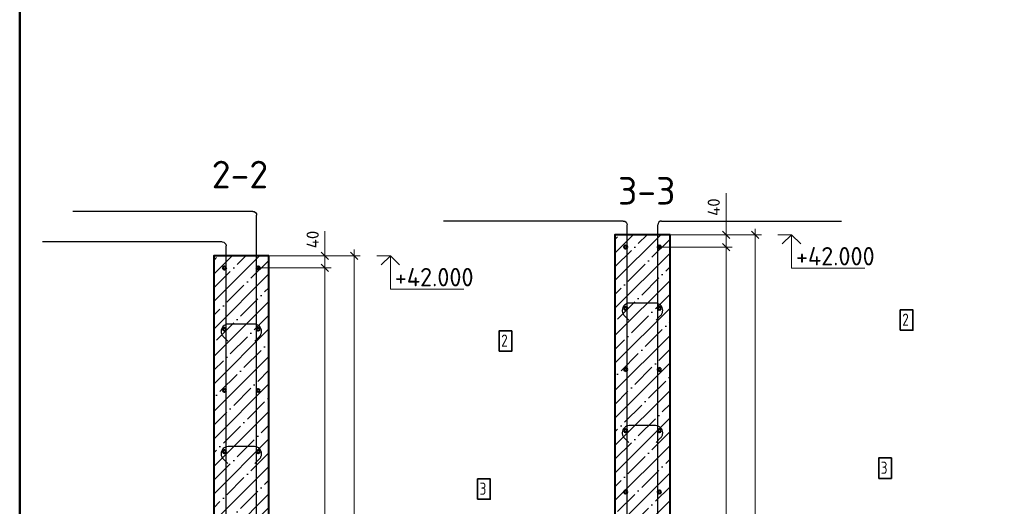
# Model space of a CAD drawing. Header units: millimetres. Extents: x -49773 to 2322955, y -3321 to 58485.
# Tile 545 of 580: x 2160555 to 2176638, y 26429 to 34378. Entities that reach past the tile are written whole.
import ezdxf

# ---------------------------------------------------------------- set-up
doc = ezdxf.new("R2010")
doc.units = ezdxf.units.MM
doc.header["$PDMODE"] = 65
for name, color, linetype, lineweight in [('Standard', 7, 'Continuous', 25), ('Арм.стержн. вертикальными 1', 22, 'Continuous', 35), ('Арм.стержн. Доп. арматура', 180, 'Continuous', 35), ('Арм.стержн.горизонт. 1', 180, 'Continuous', 35), ('Высотная отметки_ общее', 7, 'Continuous', 13), ('Основная', 7, 'Continuous', 40), ('СПДС_РАЗМЕРЫ', 152, 'Continuous', 25)]:
    doc.layers.add(name, color=color, linetype=linetype, lineweight=lineweight)
doc.layers.add('Арм.стержн.Стяжки', color=7, linetype='Continuous', lineweight=35, true_color=0x501e0f)
doc.styles.add('ISOCPEUR', font='txt')
doc.dimstyles.new('__________2', dxfattribs={"dimtxt": 250, "dimasz": 200, "dimexe": 0, "dimexo": 0, "dimgap": 100, "dimtad": 1, "dimdec": 0, "dimrnd": 1, "dimzin": 12, "dimdsep": 46, "dimtxsty": 'ISOCPEUR', "dimblk": 'ALL_ML_STRICH', "dimblk1": 'ALL_ML_STRICH', "dimblk2": 'ALL_ML_STRICH', "dimsah": 1, "dimcen": 0, "dimclrd": 7, "dimclre": 7, "dimclrt": 7, "dimadec": 0, "dimazin": 0, "dimtfac": 1, "dimtdec": 0, "dimtmove": 1, "dimatfit": 3, "dimfxl": 0, "dimtzin": 0, "dimlwd": 0, "dimlwe": 13, "dimarcsym": 0})

# ---------------------------------------------------------------- blocks, each defined once
blk = doc.blocks.new('ALL_ML_STRICH')
at = {"color": 0, "linetype": 'ByBlock', "lineweight": -2}
for p, q in [((-1, 0), (0.5, 0)), ((-0.3, -0.3), (0.3, 0.3)), ((0, -0.5), (0, 0.5))]:
    blk.add_line(p, q, dxfattribs=at)
blk = doc.blocks.new('*D1051')
at = {"layer": 'Defpoints', "color": 0}
for p in [(2164450, 30322), (2164450, 18322), (2165540, 18322)]:
    blk.add_point(p, dxfattribs=at)
at = {"layer": 'СПДС_РАЗМЕРЫ', "color": 7, "lineweight": 13}
for p, q in [((2164450, 30322), (2165540, 30322)), ((2164450, 18322), (2165540, 18322))]:
    blk.add_line(p, q, dxfattribs=at)
at = {"layer": 'СПДС_РАЗМЕРЫ', "color": 7, "lineweight": 0}
blk.add_line((2165540, 30122), (2165540, 18522), dxfattribs=at)
at = {"layer": 'СПДС_РАЗМЕРЫ', "color": 7, "lineweight": 0, "xscale": 200, "yscale": 200, "zscale": 200}
for p, rotation in [((2165540, 30322), 90), ((2165540, 18322), 270)]:
    blk.add_blockref('ALL_ML_STRICH', p, dxfattribs=dict(at, rotation=rotation))
at = {"layer": 'СПДС_РАЗМЕРЫ', "color": 7, "insert": (2165340, 24322), "char_height": 200, "attachment_point": 5, "rotation": 90, "style": 'ISOCPEUR'}
blk.add_mtext('12х200=2400', dxfattribs=at)
blk = doc.blocks.new('*D1052')
at = {"layer": 'Defpoints', "color": 0}
for p in [(2164625, 30522), (2165540, 30522), (2164450, 30322)]:
    blk.add_point(p, dxfattribs=at)
at = {"layer": 'СПДС_РАЗМЕРЫ', "color": 7, "lineweight": 0}
for p, q in [((2165540, 30722), (2165540, 30922)), ((2165540, 30322), (2165540, 30522)), ((2165540, 30122), (2165540, 29922))]:
    blk.add_line(p, q, dxfattribs=at)
at = {"layer": 'СПДС_РАЗМЕРЫ', "color": 7, "lineweight": 13}
for p, q in [((2164625, 30522), (2165540, 30522)), ((2164450, 30322), (2165540, 30322))]:
    blk.add_line(p, q, dxfattribs=at)
at = {"layer": 'СПДС_РАЗМЕРЫ', "color": 7, "lineweight": 0, "xscale": 200, "yscale": 200, "zscale": 200}
for p, rotation in [((2165540, 30522), 270), ((2165540, 30322), 90)]:
    blk.add_blockref('ALL_ML_STRICH', p, dxfattribs=dict(at, rotation=rotation))
at = {"layer": 'СПДС_РАЗМЕРЫ', "color": 7, "insert": (2165340, 30787), "char_height": 200, "attachment_point": 5, "rotation": 90, "style": 'ISOCPEUR'}
blk.add_mtext('40', dxfattribs=at)
blk = doc.blocks.new('*D1053')
at = {"layer": 'Defpoints', "color": 0}
for p in [(2164625, 30522), (2166018, 30522), (2164625, 18022)]:
    blk.add_point(p, dxfattribs=at)
at = {"layer": 'СПДС_РАЗМЕРЫ', "color": 7, "lineweight": 13}
for p, q in [((2164625, 30522), (2166018, 30522)), ((2164625, 18022), (2166018, 18022))]:
    blk.add_line(p, q, dxfattribs=at)
at = {"layer": 'СПДС_РАЗМЕРЫ', "color": 7, "lineweight": 0}
blk.add_line((2166018, 18222), (2166018, 30322), dxfattribs=at)
at = {"layer": 'СПДС_РАЗМЕРЫ', "color": 7, "lineweight": 0, "xscale": 200, "yscale": 200, "zscale": 200}
for p, rotation in [((2166018, 30522), 90), ((2166018, 18022), 270)]:
    blk.add_blockref('ALL_ML_STRICH', p, dxfattribs=dict(at, rotation=rotation))
at = {"layer": 'СПДС_РАЗМЕРЫ', "color": 7, "insert": (2165818, 24272), "char_height": 200, "attachment_point": 5, "rotation": 90, "style": 'ISOCPEUR'}
blk.add_mtext('2500', dxfattribs=at)
blk = doc.blocks.new('*D1061')
at = {"layer": 'Defpoints', "color": 0}
for p in [(2171002, 30664), (2171177, 18664), (2172092, 18664)]:
    blk.add_point(p, dxfattribs=at)
at = {"layer": 'СПДС_РАЗМЕРЫ', "color": 7, "lineweight": 13}
for p, q in [((2171002, 30664), (2172092, 30664)), ((2171177, 18664), (2172092, 18664))]:
    blk.add_line(p, q, dxfattribs=at)
at = {"layer": 'СПДС_РАЗМЕРЫ', "color": 7, "lineweight": 0}
blk.add_line((2172092, 30464), (2172092, 18864), dxfattribs=at)
at = {"layer": 'СПДС_РАЗМЕРЫ', "color": 7, "lineweight": 0, "xscale": 200, "yscale": 200, "zscale": 200}
for p, rotation in [((2172092, 30664), 90), ((2172092, 18664), 270)]:
    blk.add_blockref('ALL_ML_STRICH', p, dxfattribs=dict(at, rotation=rotation))
at = {"layer": 'СПДС_РАЗМЕРЫ', "color": 7, "insert": (2171892, 24664), "char_height": 200, "attachment_point": 5, "rotation": 90, "style": 'ISOCPEUR'}
blk.add_mtext('12х200=2400', dxfattribs=at)
blk = doc.blocks.new('*D1062')
at = {"layer": 'Defpoints', "color": 0}
for p in [(2171177, 30864), (2172092, 30864), (2171002, 30664)]:
    blk.add_point(p, dxfattribs=at)
at = {"layer": 'СПДС_РАЗМЕРЫ', "color": 7, "lineweight": 0}
for p, q in [((2172092, 30864), (2172092, 31546)), ((2172092, 31064), (2172092, 31264)), ((2172092, 30664), (2172092, 30864)), ((2172092, 30464), (2172092, 30264))]:
    blk.add_line(p, q, dxfattribs=at)
at = {"layer": 'СПДС_РАЗМЕРЫ', "color": 7, "lineweight": 13}
for p, q in [((2171177, 30864), (2172092, 30864)), ((2171002, 30664), (2172092, 30664))]:
    blk.add_line(p, q, dxfattribs=at)
at = {"layer": 'СПДС_РАЗМЕРЫ', "color": 7, "lineweight": 0, "xscale": 200, "yscale": 200, "zscale": 200}
for p, rotation in [((2172092, 30864), 270), ((2172092, 30664), 90)]:
    blk.add_blockref('ALL_ML_STRICH', p, dxfattribs=dict(at, rotation=rotation))
at = {"layer": 'СПДС_РАЗМЕРЫ', "color": 7, "insert": (2171892, 31316), "char_height": 200, "attachment_point": 5, "rotation": 90, "style": 'ISOCPEUR'}
blk.add_mtext('40', dxfattribs=at)
blk = doc.blocks.new('*D1063')
at = {"layer": 'Defpoints', "color": 0}
for p in [(2171177, 30864), (2172570, 30864), (2171177, 18364)]:
    blk.add_point(p, dxfattribs=at)
at = {"layer": 'СПДС_РАЗМЕРЫ', "color": 7, "lineweight": 13}
for p, q in [((2171177, 30864), (2172570, 30864)), ((2171177, 18364), (2172570, 18364))]:
    blk.add_line(p, q, dxfattribs=at)
at = {"layer": 'СПДС_РАЗМЕРЫ', "color": 7, "lineweight": 0}
blk.add_line((2172570, 18564), (2172570, 30664), dxfattribs=at)
at = {"layer": 'СПДС_РАЗМЕРЫ', "color": 7, "lineweight": 0, "xscale": 200, "yscale": 200, "zscale": 200}
for p, rotation in [((2172570, 30864), 90), ((2172570, 18364), 270)]:
    blk.add_blockref('ALL_ML_STRICH', p, dxfattribs=dict(at, rotation=rotation))
at = {"layer": 'СПДС_РАЗМЕРЫ', "color": 7, "insert": (2172370, 24614), "char_height": 200, "attachment_point": 5, "rotation": 90, "style": 'ISOCPEUR'}
blk.add_mtext('2500', dxfattribs=at)

msp = doc.modelspace()

# ---------------------------------------------------------------- hatches: boundary and pattern name
h = msp.add_hatch()
h.set_pattern_fill('ANSI35', color=254, scale=50)
h.set_pattern_definition([(45, (763676.56, 89092.37), (-224.5064, 224.5064), []), (45, (763901.07, 89092.37), (-224.5064, 224.5064), [396.875, -79.375, 0, -79.375])])
h.paths.add_polyline_path([(2170277.3, 18364), (2170277.3, 30864), (2171177.3, 30864), (2171177.3, 18364)])
h = msp.add_hatch()
h.set_pattern_fill('ANSI35', color=254, scale=50)
h.set_pattern_definition([(45, (757124.44, 88750.28), (-224.5064, 224.5064), []), (45, (757348.95, 88750.28), (-224.5064, 224.5064), [396.875, -79.375, 0, -79.375])])
h.paths.add_polyline_path([(2163725.2, 18021.9), (2163725.2, 30521.9), (2164625.2, 30521.9), (2164625.2, 18021.9)])

# ---------------------------------------------------------------- linework, layer by layer
at = {"layer": 'Standard', "color": 7, "linetype": 'Continuous', "lineweight": 50, "transparency": 33554687}
msp.add_lwpolyline([(2160554.9, 47724.7), (2217454.9, 47724.7), (2217454.9, 6724.7), (2160554.9, 6724.7), (2160554.9, 47724.7)], close=True, dxfattribs=at)
at = {"layer": 'Арм.стержн. вертикальными 1', "color": 4, "linetype": 'Continuous', "lineweight": 25, "transparency": 33554687}
for p, q in [((2164362.7, 31246.9), (2161425.2, 31246.9)), ((2164425.2, 18021.9), (2164425.2, 31184.4)), ((2170414.8, 31089), (2167477.3, 31089)), ((2171039.8, 31089), (2173977.3, 31089)), ((2170477.3, 18364), (2170477.3, 31026.5)), ((2170977.3, 18364), (2170977.3, 31026.5)), ((2163862.7, 30746.9), (2160925.2, 30746.9)), ((2163925.2, 18021.9), (2163925.2, 30684.4))]:
    msp.add_line(p, q, dxfattribs=at)
at = {"layer": 'Арм.стержн. вертикальными 1', "color": 4, "linetype": 'Continuous', "lineweight": 25, "transparency": 33554687, "extrusion": (0, 0, -1)}
for centre in [(-2164362.7, 31184.4), (-2170414.8, 31026.5), (-2163862.7, 30684.4)]:
    msp.add_arc(centre, 62.5, 90, 180, dxfattribs=at)
at = {"layer": 'Арм.стержн. вертикальными 1', "color": 4, "linetype": 'Continuous', "lineweight": 25, "transparency": 33554687}
msp.add_arc((2171039.8, 31026.5), 62.5, 90, 180, dxfattribs=at)
at = {"layer": 'Арм.стержн. Доп. арматура', "color": 7, "linetype": 'Continuous', "lineweight": 35, "transparency": 33554687}
for points in [[(2174937.8, 29303.9), (2175144.4, 29303.9), (2175144.4, 29637.3), (2174937.8, 29637.3), (2174937.8, 29303.9)], [(2168385.6, 28961.8), (2168592.3, 28961.8), (2168592.3, 29295.2), (2168385.6, 29295.2), (2168385.6, 28961.8)], [(2174586, 26885.8), (2174792.6, 26885.8), (2174792.6, 27219.2), (2174586, 27219.2), (2174586, 26885.8)], [(2168033.8, 26543.7), (2168240.5, 26543.7), (2168240.5, 26877.1), (2168033.8, 26877.1), (2168033.8, 26543.7)]]:
    msp.add_lwpolyline(points, dxfattribs=at)
at = {"layer": 'Арм.стержн.горизонт. 1', "color": 4, "linetype": 'Continuous', "lineweight": 50, "transparency": 33554687}
for centre in [(2170452.3, 30664), (2171002.3, 30664), (2163900.2, 30321.9), (2164450.2, 30321.9), (2170452.3, 29664), (2171002.3, 29664), (2163900.2, 29321.9), (2164450.2, 29321.9), (2170452.3, 28664), (2171002.3, 28664), (2163900.2, 28321.9), (2164450.2, 28321.9), (2170452.3, 27664), (2171002.3, 27664), (2163900.2, 27321.9), (2164450.2, 27321.9), (2170452.3, 26664), (2171002.3, 26664)]:
    msp.add_circle(centre, 25, dxfattribs=at)
at = {"layer": 'Арм.стержн.Стяжки', "color": 40, "linetype": 'Continuous', "lineweight": 25, "transparency": 33554687}
for points in [[(2170948.5, 29469.7), (2171024.1, 29545.3), (2171031.4, 29553.7), (2171038, 29562.8), (2171043.6, 29572.4), (2171048.3, 29582.4), (2171052.1, 29592.8), (2171054.9, 29603.7), (2171056.7, 29614.7), (2171057.4, 29625.7), (2171057.4, 29633.6), (2171054.5, 29654.8), (2171047.3, 29676.7), (2171036, 29696.8), (2171022.3, 29713.2), (2171005.9, 29726.9), (2170985.8, 29738.2), (2170963.9, 29745.4), (2170942.7, 29748.4), (2170512.2, 29748.4), (2170491, 29745.4), (2170469.1, 29738.2), (2170449, 29726.9), (2170432.6, 29713.2), (2170418.8, 29696.8), (2170407.6, 29676.7), (2170400.4, 29654.8), (2170397.4, 29633.6), (2170397.4, 29625.7), (2170398.2, 29614.7), (2170400, 29603.7), (2170402.8, 29592.8), (2170406.6, 29582.4), (2170411.3, 29572.4), (2170417, 29562.8), (2170423.5, 29553.7), (2170430.7, 29545.3), (2170506.4, 29469.7)], [(2164396.4, 29127.6), (2164472, 29203.3), (2164479.3, 29211.6), (2164485.8, 29220.7), (2164491.5, 29230.4), (2164496.2, 29240.3), (2164499.9, 29250.7), (2164502.8, 29261.6), (2164504.6, 29272.6), (2164505.3, 29283.6), (2164505.3, 29291.5), (2164502.4, 29312.7), (2164495.2, 29334.6), (2164483.9, 29354.7), (2164470.2, 29371.1), (2164453.7, 29384.9), (2164433.6, 29396.1), (2164411.8, 29403.3), (2164390.6, 29406.3), (2163960.1, 29406.3), (2163938.9, 29403.3), (2163917, 29396.1), (2163896.9, 29384.9), (2163880.5, 29371.1), (2163866.7, 29354.7), (2163855.5, 29334.6), (2163848.3, 29312.7), (2163845.3, 29291.5), (2163845.3, 29283.6), (2163846.1, 29272.6), (2163847.9, 29261.6), (2163850.7, 29250.7), (2163854.5, 29240.3), (2163859.1, 29230.4), (2163864.8, 29220.7), (2163871.4, 29211.6), (2163878.6, 29203.3), (2163954.3, 29127.6)], [(2170948.5, 27469.7), (2171024.1, 27545.3), (2171031.4, 27553.7), (2171038, 27562.8), (2171043.6, 27572.4), (2171048.3, 27582.4), (2171052.1, 27592.8), (2171054.9, 27603.7), (2171056.7, 27614.7), (2171057.4, 27625.7), (2171057.4, 27633.6), (2171054.5, 27654.8), (2171047.3, 27676.7), (2171036, 27696.8), (2171022.3, 27713.2), (2171005.9, 27726.9), (2170985.8, 27738.2), (2170963.9, 27745.4), (2170942.7, 27748.4), (2170512.2, 27748.4), (2170491, 27745.4), (2170469.1, 27738.2), (2170449, 27726.9), (2170432.6, 27713.2), (2170418.8, 27696.8), (2170407.6, 27676.7), (2170400.4, 27654.8), (2170397.4, 27633.6), (2170397.4, 27625.7), (2170398.2, 27614.7), (2170400, 27603.7), (2170402.8, 27592.8), (2170406.6, 27582.4), (2170411.3, 27572.4), (2170417, 27562.8), (2170423.5, 27553.7), (2170430.7, 27545.3), (2170506.4, 27469.7)], [(2164396.4, 27127.6), (2164472, 27203.3), (2164479.3, 27211.6), (2164485.8, 27220.7), (2164491.5, 27230.4), (2164496.2, 27240.3), (2164499.9, 27250.7), (2164502.8, 27261.6), (2164504.6, 27272.6), (2164505.3, 27283.6), (2164505.3, 27291.5), (2164502.4, 27312.7), (2164495.2, 27334.6), (2164483.9, 27354.7), (2164470.2, 27371.1), (2164453.7, 27384.9), (2164433.6, 27396.1), (2164411.8, 27403.3), (2164390.6, 27406.3), (2163960.1, 27406.3), (2163938.9, 27403.3), (2163917, 27396.1), (2163896.9, 27384.9), (2163880.5, 27371.1), (2163866.7, 27354.7), (2163855.5, 27334.6), (2163848.3, 27312.7), (2163845.3, 27291.5), (2163845.3, 27283.6), (2163846.1, 27272.6), (2163847.9, 27261.6), (2163850.7, 27250.7), (2163854.5, 27240.3), (2163859.1, 27230.4), (2163864.8, 27220.7), (2163871.4, 27211.6), (2163878.6, 27203.3), (2163954.3, 27127.6)]]:
    msp.add_lwpolyline(points, dxfattribs=at)
at = {"layer": 'Высотная отметки_ общее', "color": 7, "linetype": 'Continuous', "lineweight": 13, "transparency": 33554687}
for p, q in [((2173161.5, 30864), (2172941, 30864)), ((2173161.5, 30864), (2173011.5, 30714)), ((2173161.5, 30864), (2173311.5, 30714)), ((2173161.5, 30864), (2173161.5, 30319)), ((2173161.5, 30864), (2173161.5, 30864)), ((2173161.5, 30864), (2173161.5, 30864)), ((2173161.5, 30864), (2173161.5, 30864)), ((2173161.5, 30864), (2173161.5, 30864)), ((2166609.4, 30521.9), (2166388.9, 30521.9)), ((2166609.4, 30521.9), (2166459.4, 30371.9)), ((2166609.4, 30521.9), (2166759.4, 30371.9)), ((2166609.4, 30521.9), (2166609.4, 29976.9)), ((2166609.4, 30521.9), (2166609.4, 30521.9)), ((2166609.4, 30521.9), (2166609.4, 30521.9)), ((2166609.4, 30521.9), (2166609.4, 30521.9)), ((2166609.4, 30521.9), (2166609.4, 30521.9)), ((2173161.5, 30319), (2174361.5, 30319)), ((2166609.4, 29976.9), (2167809.4, 29976.9))]:
    msp.add_line(p, q, dxfattribs=at)
at = {"layer": 'Основная'}
for points in [[(2171177.3, 30864), (2170277.3, 30864), (2170277.3, 18364), (2171177.3, 18364)], [(2164625.2, 30521.9), (2163725.2, 30521.9), (2163725.2, 18021.9), (2164625.2, 18021.9)]]:
    msp.add_lwpolyline(points, close=True, dxfattribs=at)

# ---------------------------------------------------------------- texts
at = {"layer": 'Standard', "color": 7, "linetype": 'Continuous', "lineweight": 13, "transparency": 33554687, "char_height": 450, "width": 9452.493, "attachment_point": 2, "style": 'ISOCPEUR'}
for s, insert in [('2-2', (2164152.5, 32073.3)), ('3-3', (2170796.7, 31807.3))]:
    msp.add_mtext(s, dxfattribs=dict(at, insert=insert))
at = {"layer": 'Арм.стержн. Доп. арматура', "color": 7, "linetype": 'Continuous', "lineweight": 25, "transparency": 33554687, "char_height": 200, "width": 217.601, "attachment_point": 7, "style": 'ISOCPEUR'}
for s, insert in [('{\\W0.7800;2}', (2174971.1, 29377.3)), ('{\\W0.7800;2}', (2168419, 29035.2)), ('{\\W0.7800;3}', (2174619.3, 26959.2)), ('{\\W0.7800;3}', (2168067.2, 26617.1))]:
    msp.add_mtext(s, dxfattribs=dict(at, insert=insert))
at = {"layer": 'Высотная отметки_ общее', "color": 7, "linetype": 'Continuous', "lineweight": 25, "transparency": 33554687, "char_height": 300, "width": 1492.381, "attachment_point": 7, "style": 'ISOCPEUR'}
for insert in [(2173234.2, 30364.2), (2166682.1, 30022.1)]:
    msp.add_mtext('{\\W0.9600;+42.000}', dxfattribs=dict(at, insert=insert))

# ---------------------------------------------------------------- dimensions: what is measured, and where the dimension line sits
at = {"layer": 'СПДС_РАЗМЕРЫ'}
for base, p1, p2, picture, middle in [((2172092.1, 30864), (2171002.3, 30664), (2171177.3, 30864), '*D1062', (2172096.5, 31316.2)), ((2165540, 30521.9), (2164450.2, 30321.9), (2164625.2, 30521.9), '*D1052', (2165540, 30786.7))]:
    dim = msp.add_linear_dim(base=base, p1=p1, p2=p2, angle=270, dimstyle='__________2', override={"dimtxt": 200, "dimlfac": 0.2}, dxfattribs=at)
    dim.commit()
    dim.dimension.update_dxf_attribs({"geometry": picture, "text_midpoint": middle, "dimtype": 160})
for base, p1, p2, picture, middle in [((2172570, 30864), (2171177.3, 18364), (2171177.3, 30864), '*D1063', (2172370, 24614)), ((2166017.9, 30521.9), (2164625.2, 18021.9), (2164625.2, 30521.9), '*D1053', (2165817.9, 24271.9))]:
    dim = msp.add_linear_dim(base=base, p1=p1, p2=p2, angle=90, dimstyle='__________2', override={"dimtxt": 200, "dimlfac": 0.2}, dxfattribs=at)
    dim.commit()
    dim.dimension.update_dxf_attribs({"geometry": picture, "text_midpoint": middle})
for base, p1, p2, picture, middle in [((2172092.1, 18664), (2171002.3, 30664), (2171177.3, 18664), '*D1061', (2172092.1, 24664)), ((2165540, 18321.9), (2164450.2, 30321.9), (2164450.2, 18321.9), '*D1051', (2165540, 24321.9))]:
    dim = msp.add_linear_dim(base=base, p1=p1, p2=p2, angle=90, text='12х200=2400', dimstyle='__________2', override={"dimtxt": 200, "dimlfac": 0.2}, dxfattribs=at)
    dim.commit()
    dim.dimension.update_dxf_attribs({"geometry": picture, "text_midpoint": middle, "dimtype": 160})

doc.saveas('drawing.dxf')
